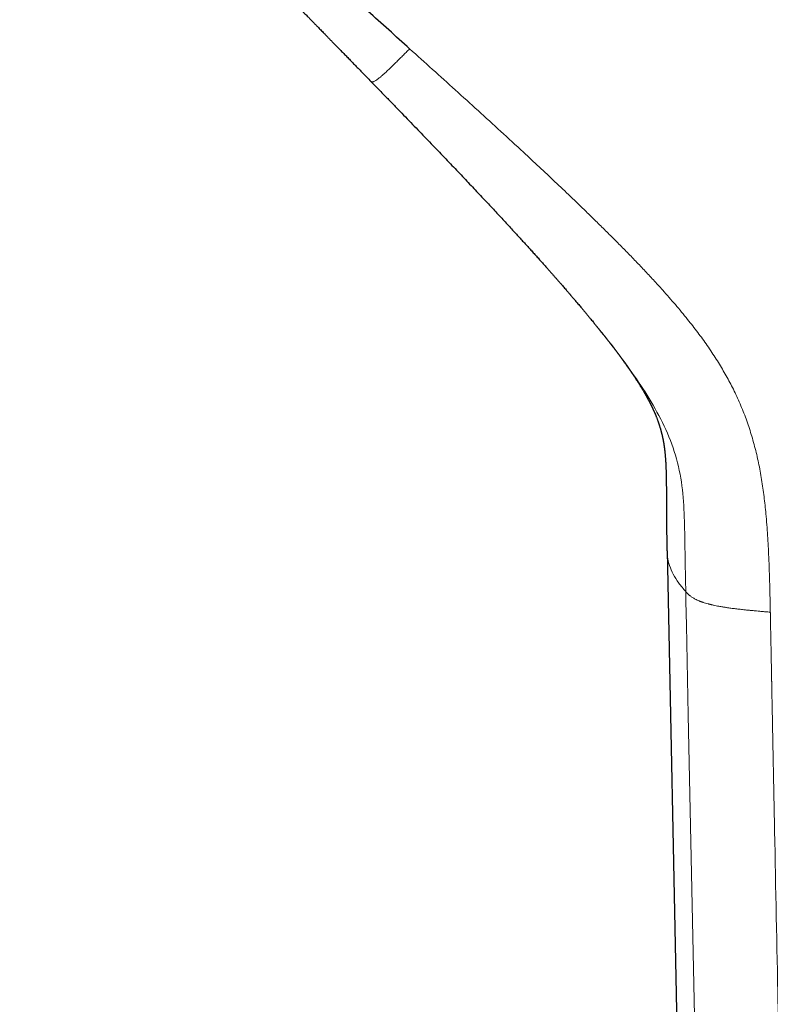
# Model space of a CAD drawing. Header units: millimetres. Extents: x 8 to 428, y 12 to 633.
# Tile 609 of 656: x 177 to 212, y 463 to 508. Entities that reach past the tile are written whole.
import ezdxf

# ---------------------------------------------------------------- set-up
doc = ezdxf.new("R2010")
doc.units = ezdxf.units.MM

msp = doc.modelspace()

# ---------------------------------------------------------------- linework, layer by layer
at = {"color": 7, "linetype": 'Continuous', "lineweight": 30}
for p, q in [((193.533, 505.406), (193.537, 505.404)), ((207.159, 483.808), (209.299, 378.566))]:
    msp.add_line(p, q, dxfattribs=at)
at = {"color": 8, "linetype": 'Continuous', "lineweight": 0, "flags": 128}
msp.add_lwpolyline([(210.18, 378.565), (209.1, 430.252), (208.474, 460.236), (208.14, 476.264), (208.054, 480.395), (208.031, 481.49), (208.025, 481.795), (208.023, 481.887), (208.022, 481.938)], dxfattribs=at)
at = {"color": 7, "linetype": 'Continuous', "lineweight": 30}
for points, knots in [([(195.315, 506.908), (194.994, 507.197), (194.352, 507.774), (193.39, 508.64), (192.43, 509.506), (191.472, 510.375), (190.518, 511.245), (189.671, 512.024), (188.932, 512.712), (188.298, 513.306), (187.668, 513.903), (187.041, 514.504), (186.418, 515.109), (185.801, 515.718), (185.241, 516.28), (184.74, 516.794), (184.295, 517.259), (183.854, 517.727), (183.419, 518.201), (182.989, 518.678), (182.596, 519.127), (182.238, 519.545), (181.915, 519.932), (181.598, 520.322), (181.286, 520.717), (180.98, 521.116), (180.685, 521.513), (180.401, 521.908), (180.128, 522.302), (179.862, 522.7), (179.604, 523.102), (179.352, 523.509), (179.109, 523.92), (178.872, 524.335), (178.639, 524.761), (178.41, 525.197), (178.185, 525.643), (177.969, 526.092), (177.76, 526.545), (177.559, 527.001), (177.432, 527.307), (177.368, 527.46)], [0, 0, 0, 0, 0.046678, 0.093358, 0.140035, 0.186703, 0.233358, 0.280003, 0.311414, 0.342826, 0.374242, 0.405664, 0.437095, 0.468531, 0.499968, 0.523309, 0.54665, 0.569991, 0.593334, 0.61668, 0.640025, 0.658366, 0.676702, 0.695034, 0.71336, 0.731682, 0.75, 0.767484, 0.784969, 0.802458, 0.819953, 0.837454, 0.85496, 0.87247, 0.889983, 0.908331, 0.926677, 0.94502, 0.963356, 0.981684, 1, 1, 1, 1]), ([(189.057, 510), (189.071, 509.986), (189.099, 509.956), (189.146, 509.908), (189.196, 509.856), (189.251, 509.8), (189.308, 509.741), (189.369, 509.678), (189.433, 509.613), (189.499, 509.545), (189.568, 509.474), (189.659, 509.38), (189.776, 509.26), (189.919, 509.113), (190.043, 508.985), (190.146, 508.88), (190.223, 508.8), (190.298, 508.724), (190.368, 508.651), (190.435, 508.583), (190.5, 508.516), (190.565, 508.449), (190.628, 508.385), (190.685, 508.327), (190.729, 508.281), (190.762, 508.247), (190.784, 508.224), (190.803, 508.205), (190.817, 508.191), (190.825, 508.182), (190.831, 508.176), (190.838, 508.169), (190.85, 508.157), (190.869, 508.138), (190.894, 508.112), (190.926, 508.079), (190.965, 508.039), (191.011, 507.992), (191.063, 507.938), (191.123, 507.877), (191.189, 507.809), (191.263, 507.734), (191.343, 507.652), (191.429, 507.563), (191.523, 507.467), (191.623, 507.364), (191.73, 507.254), (191.844, 507.138), (191.963, 507.016), (192.088, 506.888), (192.219, 506.753), (192.359, 506.61), (192.505, 506.46), (192.66, 506.301), (192.821, 506.136), (192.99, 505.964), (193.165, 505.784), (193.347, 505.598), (193.47, 505.471), (193.533, 505.406)], [0, 0, 0, 0, 0.009153, 0.01937, 0.030757, 0.042609, 0.055608, 0.069363, 0.083631, 0.098413, 0.113708, 0.129518, 0.159836, 0.191881, 0.225653, 0.243187, 0.260747, 0.277431, 0.293202, 0.308063, 0.322012, 0.337282, 0.351286, 0.364024, 0.375497, 0.381053, 0.3862, 0.390378, 0.393441, 0.39539, 0.396263, 0.397313, 0.400021, 0.404192, 0.409828, 0.416929, 0.425683, 0.435962, 0.447765, 0.461094, 0.475946, 0.492323, 0.510225, 0.529607, 0.550507, 0.572925, 0.59686, 0.622313, 0.648789, 0.676728, 0.706131, 0.736997, 0.770001, 0.804528, 0.840578, 0.878151, 0.917246, 0.957862, 1, 1, 1, 1]), ([(193.536, 505.402), (193.658, 505.277), (193.899, 505.03), (194.257, 504.661), (194.608, 504.301), (194.951, 503.947), (195.284, 503.603), (195.608, 503.268), (195.923, 502.942), (196.23, 502.623), (196.532, 502.309), (196.828, 502), (197.119, 501.696), (197.402, 501.399), (197.677, 501.11), (197.944, 500.828), (198.204, 500.553), (198.456, 500.286), (198.701, 500.026), (198.937, 499.773), (199.166, 499.528), (199.388, 499.29), (199.602, 499.06), (199.808, 498.837), (200.001, 498.627), (200.182, 498.43), (200.351, 498.246), (200.514, 498.068), (200.671, 497.896), (200.821, 497.73), (200.969, 497.567), (201.114, 497.406), (201.256, 497.248), (201.391, 497.097), (201.518, 496.955), (201.638, 496.82), (201.75, 496.694), (201.855, 496.575), (201.955, 496.462), (202.05, 496.354), (202.14, 496.251), (202.225, 496.154), (202.305, 496.062), (202.379, 495.977), (202.447, 495.899), (202.51, 495.826), (202.563, 495.765), (202.606, 495.714), (202.64, 495.675), (202.664, 495.647), (202.68, 495.629), (202.691, 495.616), (202.706, 495.599), (202.725, 495.576), (202.749, 495.549), (202.783, 495.509), (202.828, 495.456), (202.883, 495.392), (202.94, 495.325), (203, 495.254), (203.063, 495.181), (203.127, 495.105), (203.198, 495.021), (203.275, 494.929), (203.359, 494.829), (203.445, 494.725), (203.531, 494.622), (203.613, 494.523), (203.687, 494.434), (203.753, 494.353), (203.812, 494.281), (203.865, 494.216), (203.913, 494.157), (203.941, 494.122), (203.955, 494.105)], [0, 0, 0, 0, 0.034149, 0.067607, 0.100374, 0.132449, 0.163832, 0.193981, 0.223462, 0.252276, 0.280424, 0.308458, 0.335799, 0.362445, 0.388396, 0.413653, 0.438215, 0.462082, 0.485256, 0.507735, 0.529521, 0.550613, 0.571011, 0.590714, 0.609724, 0.626541, 0.642774, 0.658425, 0.673492, 0.687977, 0.701879, 0.71635, 0.730131, 0.743222, 0.755622, 0.767332, 0.778174, 0.788472, 0.798252, 0.807515, 0.816433, 0.824813, 0.832655, 0.839958, 0.846722, 0.852948, 0.858635, 0.862456, 0.865918, 0.868701, 0.869597, 0.870623, 0.872092, 0.874005, 0.876361, 0.879161, 0.884263, 0.889785, 0.895549, 0.901554, 0.907801, 0.914289, 0.921018, 0.929175, 0.937661, 0.946477, 0.955418, 0.96379, 0.971539, 0.978283, 0.984489, 0.990168, 0.995332, 1, 1, 1, 1]), ([(203.952, 494.108), (203.962, 494.096), (203.985, 494.068), (204.019, 494.025), (204.051, 493.986), (204.078, 493.952), (204.102, 493.922), (204.127, 493.891), (204.151, 493.862), (204.172, 493.835), (204.192, 493.81), (204.215, 493.781), (204.24, 493.75), (204.263, 493.72), (204.283, 493.694), (204.302, 493.672), (204.32, 493.648), (204.34, 493.622), (204.361, 493.596), (204.379, 493.573), (204.396, 493.552), (204.412, 493.531), (204.431, 493.506), (204.452, 493.48), (204.472, 493.454), (204.491, 493.43), (204.508, 493.408), (204.527, 493.383), (204.55, 493.354), (204.575, 493.321), (204.6, 493.289), (204.623, 493.259), (204.646, 493.23), (204.669, 493.198), (204.694, 493.166), (204.719, 493.134), (204.742, 493.103), (204.766, 493.072), (204.789, 493.041), (204.813, 493.009), (204.834, 492.982), (204.851, 492.958), (204.867, 492.937), (204.884, 492.915), (204.899, 492.895), (204.91, 492.88), (204.92, 492.866), (204.931, 492.852), (204.944, 492.835), (204.959, 492.814), (204.975, 492.792), (204.99, 492.772), (205.007, 492.749), (205.028, 492.72), (205.054, 492.685), (205.081, 492.649), (205.106, 492.614), (205.131, 492.579), (205.161, 492.537), (205.193, 492.493), (205.229, 492.443), (205.264, 492.395), (205.299, 492.345), (205.327, 492.305), (205.348, 492.275), (205.364, 492.254), (205.378, 492.233), (205.392, 492.213), (205.405, 492.194), (205.419, 492.174), (205.436, 492.149), (205.455, 492.122), (205.473, 492.096), (205.489, 492.073), (205.503, 492.052), (205.515, 492.034), (205.527, 492.017), (205.539, 492), (205.551, 491.981), (205.564, 491.963), (205.574, 491.947), (205.584, 491.933), (205.594, 491.918), (205.607, 491.898), (205.621, 491.877), (205.634, 491.858), (205.645, 491.841), (205.664, 491.813), (205.693, 491.769), (205.728, 491.715), (205.765, 491.659), (205.802, 491.601), (205.84, 491.541), (205.875, 491.486), (205.905, 491.439), (205.931, 491.396), (205.957, 491.354), (205.983, 491.311), (206.009, 491.269), (206.033, 491.228), (206.059, 491.184), (206.081, 491.148), (206.096, 491.123), (206.106, 491.105), (206.117, 491.085), (206.129, 491.065), (206.141, 491.045), (206.152, 491.026), (206.161, 491.009), (206.17, 490.993), (206.18, 490.977), (206.19, 490.959), (206.202, 490.938), (206.215, 490.915), (206.229, 490.889), (206.243, 490.864), (206.256, 490.84), (206.267, 490.821), (206.277, 490.802), (206.288, 490.782), (206.3, 490.76), (206.312, 490.736), (206.325, 490.712), (206.338, 490.688), (206.349, 490.667), (206.36, 490.646), (206.37, 490.626), (206.382, 490.603), (206.394, 490.579), (206.408, 490.552), (206.423, 490.522), (206.437, 490.493), (206.451, 490.465), (206.464, 490.439), (206.476, 490.413), (206.488, 490.388), (206.501, 490.362), (206.514, 490.333), (206.529, 490.302), (206.543, 490.271), (206.556, 490.241), (206.568, 490.213), (206.58, 490.188), (206.592, 490.159), (206.607, 490.125), (206.623, 490.087), (206.64, 490.046), (206.657, 490.002), (206.676, 489.957), (206.693, 489.911), (206.71, 489.866), (206.726, 489.822), (206.742, 489.779), (206.757, 489.736), (206.773, 489.689), (206.788, 489.643), (206.802, 489.601), (206.814, 489.563), (206.826, 489.527), (206.836, 489.493), (206.845, 489.463), (206.853, 489.436), (206.86, 489.411), (206.867, 489.386), (206.874, 489.361), (206.882, 489.331), (206.892, 489.296), (206.902, 489.257), (206.912, 489.218), (206.921, 489.181), (206.929, 489.145), (206.937, 489.112), (206.944, 489.08), (206.951, 489.048), (206.958, 489.016), (206.965, 488.982), (206.972, 488.948), (206.979, 488.913), (206.984, 488.886), (206.988, 488.864), (206.991, 488.849), (206.993, 488.836), (206.995, 488.825), (206.997, 488.813), (206.999, 488.799), (207.002, 488.782), (207.006, 488.76), (207.01, 488.738), (207.013, 488.716), (207.016, 488.698), (207.019, 488.679), (207.022, 488.658), (207.025, 488.636), (207.028, 488.614), (207.031, 488.595), (207.033, 488.578), (207.035, 488.564), (207.037, 488.547), (207.04, 488.528), (207.042, 488.507), (207.045, 488.486), (207.047, 488.466), (207.05, 488.447), (207.052, 488.426), (207.055, 488.4), (207.058, 488.371), (207.062, 488.338), (207.065, 488.301), (207.069, 488.264), (207.072, 488.228), (207.075, 488.193), (207.078, 488.156), (207.081, 488.118), (207.084, 488.083), (207.086, 488.053), (207.088, 488.024), (207.091, 487.993), (207.093, 487.956), (207.096, 487.911), (207.099, 487.859), (207.102, 487.805), (207.104, 487.751), (207.107, 487.701), (207.109, 487.658), (207.11, 487.619), (207.112, 487.584), (207.113, 487.545), (207.115, 487.5), (207.116, 487.453), (207.117, 487.407), (207.118, 487.366), (207.119, 487.33), (207.12, 487.299), (207.121, 487.275), (207.121, 487.257), (207.121, 487.24), (207.122, 487.22), (207.122, 487.192), (207.123, 487.157), (207.124, 487.117), (207.124, 487.076), (207.125, 487.036), (207.125, 486.997), (207.126, 486.95), (207.127, 486.895), (207.127, 486.831), (207.128, 486.78), (207.128, 486.74), (207.128, 486.715), (207.128, 486.693), (207.128, 486.668), (207.128, 486.634), (207.129, 486.589), (207.129, 486.536), (207.129, 486.473), (207.129, 486.39), (207.129, 486.288), (207.129, 486.172), (207.129, 486.06), (207.129, 485.953), (207.129, 485.849), (207.13, 485.764), (207.13, 485.696), (207.13, 485.649), (207.13, 485.612), (207.13, 485.586), (207.131, 485.568), (207.131, 485.557), (207.131, 485.548), (207.131, 485.539), (207.131, 485.526), (207.131, 485.507), (207.131, 485.478), (207.131, 485.439), (207.132, 485.388), (207.132, 485.327), (207.133, 485.258), (207.134, 485.18), (207.135, 485.093), (207.136, 484.997), (207.138, 484.891), (207.14, 484.777), (207.142, 484.648), (207.144, 484.506), (207.147, 484.348), (207.15, 484.179), (207.154, 483.998), (207.157, 483.874), (207.158, 483.81)], [0, 0, 0, 0, 0.003598, 0.008059, 0.012355, 0.014948, 0.01781, 0.02098, 0.023905, 0.026247, 0.028589, 0.031344, 0.034532, 0.037539, 0.040021, 0.041877, 0.044123, 0.046764, 0.049411, 0.051663, 0.053526, 0.055475, 0.05782, 0.060542, 0.063157, 0.065417, 0.067413, 0.069707, 0.072476, 0.07605, 0.079108, 0.081917, 0.084773, 0.087767, 0.091033, 0.094301, 0.097273, 0.100034, 0.103317, 0.106456, 0.109459, 0.111295, 0.113393, 0.11572, 0.117743, 0.119267, 0.120379, 0.121675, 0.123446, 0.125577, 0.127829, 0.129864, 0.131679, 0.134625, 0.13824, 0.142087, 0.145593, 0.148579, 0.152402, 0.158126, 0.161877, 0.16741, 0.172515, 0.177082, 0.179351, 0.181581, 0.18374, 0.185725, 0.18752, 0.189555, 0.192066, 0.195166, 0.197907, 0.200231, 0.202334, 0.204334, 0.20584, 0.207633, 0.209713, 0.211707, 0.213355, 0.214684, 0.216207, 0.218332, 0.220773, 0.222876, 0.224571, 0.226087, 0.231981, 0.238544, 0.24327, 0.250334, 0.257374, 0.262974, 0.268562, 0.272909, 0.277086, 0.282697, 0.287172, 0.291249, 0.296648, 0.301528, 0.303442, 0.305396, 0.307598, 0.310142, 0.312423, 0.314757, 0.316719, 0.318296, 0.320355, 0.322435, 0.324864, 0.327744, 0.330886, 0.334322, 0.33706, 0.339344, 0.341638, 0.344096, 0.346824, 0.349811, 0.353068, 0.356112, 0.358864, 0.36125, 0.364092, 0.366979, 0.370047, 0.373636, 0.377699, 0.381724, 0.385307, 0.388982, 0.392437, 0.395894, 0.399411, 0.403459, 0.407928, 0.41223, 0.416482, 0.420466, 0.424091, 0.427483, 0.433001, 0.438559, 0.444396, 0.451041, 0.457805, 0.464578, 0.471002, 0.477264, 0.483402, 0.489535, 0.495967, 0.503324, 0.50866, 0.513995, 0.519131, 0.523763, 0.528139, 0.531565, 0.534991, 0.538422, 0.54189, 0.545666, 0.550892, 0.556239, 0.561583, 0.566839, 0.571688, 0.576085, 0.580465, 0.58476, 0.589058, 0.593504, 0.598456, 0.603035, 0.607663, 0.609586, 0.611594, 0.613405, 0.6146, 0.615741, 0.617658, 0.620383, 0.623317, 0.62637, 0.629192, 0.631358, 0.633458, 0.635985, 0.638798, 0.641426, 0.643746, 0.645637, 0.64712, 0.64887, 0.651098, 0.653494, 0.655976, 0.658085, 0.660037, 0.662018, 0.664933, 0.668037, 0.671424, 0.675181, 0.678913, 0.682335, 0.685572, 0.68904, 0.692663, 0.695911, 0.6987, 0.701063, 0.703613, 0.706782, 0.710803, 0.715225, 0.719931, 0.72437, 0.72841, 0.732008, 0.734687, 0.737441, 0.740346, 0.743781, 0.747545, 0.751147, 0.754038, 0.756762, 0.759069, 0.760921, 0.762056, 0.763148, 0.764611, 0.766454, 0.769141, 0.772153, 0.77509, 0.777943, 0.780712, 0.783396, 0.788065, 0.792523, 0.796774, 0.79896, 0.800732, 0.802095, 0.803483, 0.80597, 0.809051, 0.812726, 0.816997, 0.821861, 0.829961, 0.837932, 0.845607, 0.852988, 0.860076, 0.866872, 0.870605, 0.873961, 0.876638, 0.878201, 0.879382, 0.880182, 0.880608, 0.881136, 0.882051, 0.883354, 0.885045, 0.887901, 0.891445, 0.895677, 0.900386, 0.905728, 0.911702, 0.918308, 0.925545, 0.933415, 0.941916, 0.951997, 0.962845, 0.974459, 0.986843, 1, 1, 1, 1])]:
    msp.add_open_spline(points, degree=3, knots=knots, dxfattribs=at)
at = {"color": 8, "linetype": 'Continuous', "lineweight": 0}
for points, knots in [([(193.537, 505.404), (193.543, 505.398), (193.556, 505.386), (193.584, 505.378), (193.621, 505.381), (193.667, 505.398), (193.729, 505.43), (193.81, 505.483), (193.913, 505.562), (194.024, 505.655), (194.157, 505.772), (194.312, 505.916), (194.491, 506.088), (194.665, 506.259), (194.831, 506.423), (194.986, 506.579), (195.148, 506.741), (195.259, 506.852), (195.315, 506.908)], [0, 0, 0, 0, 0.036348, 0.080085, 0.123775, 0.16755, 0.211426, 0.277233, 0.342951, 0.408677, 0.474393, 0.562021, 0.64964, 0.737224, 0.802872, 0.868512, 0.93424, 1, 1, 1, 1]), ([(211.913, 480.995), (211.909, 481.206), (211.9, 481.628), (211.885, 482.262), (211.866, 482.895), (211.844, 483.483), (211.818, 484.025), (211.789, 484.522), (211.754, 485.018), (211.715, 485.481), (211.672, 485.91), (211.626, 486.305), (211.574, 486.699), (211.514, 487.091), (211.446, 487.479), (211.371, 487.863), (211.287, 488.242), (211.194, 488.619), (211.092, 488.988), (210.982, 489.351), (210.863, 489.705), (210.735, 490.057), (210.596, 490.404), (210.448, 490.748), (210.294, 491.081), (210.133, 491.404), (209.968, 491.716), (209.795, 492.025), (209.616, 492.329), (209.425, 492.636), (209.224, 492.944), (209.013, 493.255), (208.795, 493.561), (208.572, 493.863), (208.343, 494.162), (208.096, 494.474), (207.83, 494.8), (207.545, 495.139), (207.255, 495.474), (206.919, 495.853), (206.536, 496.274), (206.105, 496.735), (205.668, 497.192), (205.227, 497.644), (204.783, 498.094), (204.336, 498.54), (203.886, 498.983), (203.348, 499.508), (202.719, 500.113), (202, 500.796), (201.277, 501.475), (200.447, 502.247), (199.51, 503.11), (198.464, 504.064), (197.416, 505.015), (196.366, 505.962), (195.665, 506.593), (195.315, 506.908)], [0, 0, 0, 0, 0.0196, 0.039199, 0.058798, 0.0784, 0.0938, 0.109199, 0.124599, 0.14, 0.152321, 0.164641, 0.176959, 0.189278, 0.2016, 0.2137, 0.225799, 0.237899, 0.25, 0.261666, 0.27333, 0.284997, 0.296664, 0.308331, 0.319998, 0.330997, 0.341996, 0.352997, 0.363997, 0.374997, 0.386663, 0.398328, 0.409995, 0.421663, 0.433331, 0.444996, 0.458746, 0.472496, 0.486247, 0.499998, 0.519597, 0.539196, 0.558796, 0.578396, 0.597997, 0.617598, 0.637198, 0.656797, 0.687597, 0.718397, 0.749198, 0.779998, 0.823998, 0.867998, 0.911999, 0.955999, 1, 1, 1, 1]), ([(203.95, 494.107), (204.012, 494.031), (204.378, 493.587), (205.022, 492.75), (205.862, 491.583), (206.63, 490.365), (207.28, 489.077), (207.727, 487.7), (207.926, 486.267), (207.977, 484.824), (207.992, 483.381), (208.012, 482.419), (208.022, 481.938)], [0, 0, 0, 0, 0.02217, 0.130851, 0.239527, 0.348187, 0.456801, 0.565374, 0.67396, 0.78263, 0.891313, 1, 1, 1, 1]), ([(208.022, 481.938), (207.908, 482.07), (207.682, 482.335), (207.437, 482.735), (207.265, 483.138), (207.173, 483.497), (207.169, 483.723), (207.168, 483.811)], [0, 0, 0, 0, 0.214959, 0.429973, 0.645041, 0.860163, 1, 1, 1, 1]), ([(208.022, 481.938), (208.033, 481.926), (208.053, 481.904), (208.084, 481.872), (208.114, 481.842), (208.142, 481.815), (208.169, 481.791), (208.197, 481.766), (208.248, 481.725), (208.329, 481.667), (208.435, 481.604), (208.54, 481.552), (208.614, 481.52), (208.669, 481.498), (208.698, 481.486), (208.728, 481.475), (208.759, 481.464), (208.791, 481.453), (208.846, 481.434), (208.93, 481.408), (209.02, 481.383), (209.088, 481.365), (209.128, 481.355), (209.169, 481.345), (209.212, 481.334), (209.258, 481.324), (209.329, 481.308), (209.422, 481.289), (209.534, 481.267), (209.635, 481.248), (209.723, 481.234), (209.797, 481.222), (209.869, 481.211), (209.951, 481.199), (210.086, 481.18), (210.262, 481.156), (210.477, 481.131), (210.676, 481.109), (210.863, 481.089), (211.036, 481.072), (211.198, 481.057), (211.357, 481.042), (211.519, 481.027), (211.707, 481.012), (211.842, 481.001), (211.913, 480.995)], [0, 0, 0, 0, 0.024495, 0.047168, 0.068015, 0.087033, 0.104222, 0.119585, 0.13831, 0.192563, 0.24473, 0.278071, 0.312409, 0.321577, 0.330819, 0.340137, 0.349532, 0.359007, 0.368563, 0.396411, 0.428963, 0.438284, 0.447942, 0.457938, 0.468278, 0.478963, 0.489999, 0.517442, 0.541951, 0.563459, 0.581907, 0.597243, 0.609424, 0.626427, 0.647389, 0.690068, 0.730962, 0.772079, 0.804333, 0.836954, 0.869912, 0.895346, 0.925391, 0.960278, 1, 1, 1, 1]), ([(211.913, 480.995), (211.914, 480.983), (211.914, 480.957), (211.915, 480.912), (211.916, 480.857), (211.917, 480.793), (211.919, 480.718), (211.921, 480.634), (211.922, 480.543), (211.924, 480.446), (211.926, 480.343), (211.928, 480.231), (211.931, 480.112), (211.933, 479.984), (211.936, 479.847), (211.939, 479.703), (211.942, 479.55), (211.945, 479.389), (211.948, 479.22), (211.952, 479.042), (211.955, 478.864), (211.959, 478.686), (211.962, 478.51), (211.965, 478.369), (211.967, 478.266), (211.968, 478.204), (211.969, 478.139), (211.97, 478.075), (211.972, 478.013), (211.973, 477.956), (211.974, 477.901), (211.975, 477.856), (211.975, 477.82), (211.976, 477.794), (211.976, 477.771), (211.977, 477.749), (211.977, 477.727), (211.978, 477.678), (211.98, 477.573), (211.984, 477.363), (211.991, 476.984), (212.001, 476.485), (212.012, 475.914), (212.025, 475.25), (212.04, 474.475), (212.058, 473.587), (212.075, 472.702), (212.093, 471.816), (212.156, 468.59), (212.219, 465.399), (212.276, 462.485), (212.282, 462.188), (212.283, 462.131), (212.284, 462.074), (212.285, 462.015), (212.287, 461.952), (212.288, 461.897), (212.289, 461.855), (212.289, 461.829), (212.289, 461.811), (212.29, 461.799), (212.29, 461.779), (212.291, 461.735), (212.292, 461.663), (212.294, 461.571), (212.296, 461.468), (212.298, 461.355), (212.301, 461.232), (212.303, 461.099), (212.306, 460.956), (212.309, 460.803), (212.312, 460.639), (212.316, 460.466), (212.319, 460.285), (212.323, 460.094), (212.327, 459.894), (212.331, 459.682), (212.335, 459.46), (212.34, 459.226), (212.345, 458.981), (212.35, 458.727), (212.355, 458.464), (212.36, 458.192), (212.366, 457.913), (212.371, 457.623), (212.377, 457.324), (212.383, 457.015), (212.39, 456.696), (212.396, 456.367), (212.401, 456.122), (212.404, 455.964), (212.405, 455.896), (212.407, 455.827), (212.408, 455.757), (212.409, 455.692), (212.41, 455.633), (212.411, 455.581), (212.412, 455.531), (212.413, 455.485), (212.414, 455.446), (212.415, 455.376), (212.418, 455.273), (212.427, 454.79), (212.443, 453.962), (212.466, 452.785), (212.489, 451.601), (212.513, 450.409), (212.537, 449.185), (212.561, 447.928), (212.587, 446.638), (212.612, 445.34), (212.638, 444.033), (212.664, 442.717), (212.688, 441.488), (212.71, 440.347), (212.731, 439.296), (212.751, 438.238), (212.772, 437.175), (212.793, 436.106), (212.816, 434.957), (212.84, 433.728), (212.865, 432.423), (212.891, 431.116), (212.916, 429.812), (212.944, 428.38), (212.975, 426.823), (213.008, 425.141), (213.04, 423.484), (213.072, 421.852), (213.103, 420.246), (213.135, 418.648), (213.166, 417.06), (213.196, 415.491), (213.227, 413.94), (213.257, 412.407), (213.286, 410.883), (213.317, 409.308), (213.349, 407.683), (213.373, 406.465), (213.387, 405.713), (213.393, 405.423), (213.399, 405.135), (213.404, 404.845), (213.41, 404.571), (213.415, 404.313), (213.419, 404.071), (213.424, 403.828), (213.429, 403.584), (213.443, 402.874), (213.466, 401.7), (213.498, 400.062), (213.532, 398.282), (213.57, 396.362), (213.61, 394.301), (213.64, 392.773), (213.658, 391.861), (213.662, 391.628), (213.664, 391.547), (213.664, 391.531), (213.664, 391.517), (213.665, 391.502), (213.665, 391.484), (213.665, 391.462), (213.666, 391.438), (213.666, 391.411), (213.667, 391.383), (213.67, 391.227), (213.676, 390.943), (213.684, 390.535), (213.692, 390.124), (213.7, 389.71), (213.708, 389.296), (213.716, 388.889), (213.723, 388.49), (213.731, 388.084), (213.739, 387.672), (213.747, 387.255), (213.755, 386.847), (213.763, 386.449), (213.771, 386.061), (213.778, 385.683), (213.785, 385.315), (213.792, 384.962), (213.799, 384.625), (213.805, 384.302), (213.811, 383.989), (213.817, 383.684), (213.823, 383.388), (213.828, 383.106), (213.833, 382.838), (213.838, 382.583), (213.843, 382.336), (213.848, 382.097), (213.853, 381.858), (213.857, 381.619), (213.862, 381.38), (213.866, 381.151), (213.871, 380.932), (213.875, 380.723), (213.879, 380.524), (213.882, 380.334), (213.886, 380.154), (213.889, 379.985), (213.892, 379.825), (213.895, 379.674), (213.898, 379.534), (213.9, 379.404), (213.903, 379.283), (213.905, 379.172), (213.907, 379.07), (213.909, 378.976), (213.911, 378.892), (213.912, 378.818), (213.913, 378.755), (213.914, 378.703), (213.915, 378.672), (213.915, 378.658)], [0, 0, 0, 0, 0.000341, 0.000779, 0.001313, 0.001943, 0.002669, 0.003491, 0.00441, 0.005337, 0.006345, 0.007433, 0.008603, 0.009853, 0.011184, 0.012596, 0.014089, 0.015663, 0.017318, 0.019053, 0.02087, 0.022535, 0.024263, 0.026054, 0.026659, 0.02727, 0.027889, 0.028565, 0.029136, 0.029708, 0.030251, 0.030733, 0.031043, 0.031285, 0.0315, 0.031715, 0.031931, 0.032147, 0.033167, 0.034999, 0.038299, 0.044265, 0.04964, 0.055029, 0.063728, 0.072382, 0.081036, 0.089691, 0.098345, 0.175616, 0.183215, 0.183772, 0.18433, 0.184887, 0.185444, 0.186057, 0.186731, 0.187051, 0.187309, 0.187479, 0.187575, 0.187671, 0.188065, 0.188869, 0.189772, 0.190774, 0.191876, 0.193077, 0.194378, 0.195779, 0.197278, 0.198877, 0.200576, 0.202341, 0.204202, 0.206158, 0.208211, 0.2104, 0.212688, 0.215075, 0.217562, 0.220148, 0.222785, 0.225518, 0.228347, 0.231271, 0.234292, 0.237408, 0.240621, 0.243929, 0.244592, 0.24526, 0.245931, 0.246605, 0.247317, 0.247823, 0.248336, 0.248833, 0.24929, 0.249684, 0.249991, 0.251348, 0.252705, 0.264128, 0.275627, 0.2872, 0.298849, 0.310574, 0.323091, 0.335693, 0.348379, 0.36115, 0.374006, 0.386947, 0.397173, 0.407453, 0.417784, 0.428168, 0.438608, 0.449133, 0.461852, 0.474627, 0.487412, 0.500162, 0.512851, 0.529383, 0.54582, 0.56216, 0.57795, 0.593649, 0.609258, 0.624776, 0.640204, 0.655268, 0.670244, 0.685134, 0.699936, 0.71641, 0.732775, 0.735643, 0.738471, 0.741274, 0.744093, 0.746966, 0.749288, 0.751666, 0.754047, 0.756427, 0.758805, 0.774863, 0.790866, 0.806815, 0.827035, 0.847167, 0.867212, 0.871846, 0.873884, 0.874062, 0.874211, 0.874338, 0.874478, 0.874662, 0.874861, 0.875116, 0.875383, 0.87565, 0.875916, 0.879976, 0.883967, 0.887892, 0.892023, 0.896076, 0.900052, 0.903952, 0.907774, 0.911948, 0.916027, 0.92001, 0.923896, 0.927686, 0.931381, 0.934979, 0.938481, 0.94172, 0.944873, 0.947938, 0.950917, 0.95381, 0.956615, 0.959181, 0.961669, 0.96408, 0.966415, 0.968672, 0.9711, 0.973432, 0.975668, 0.977808, 0.979852, 0.9818, 0.983651, 0.985407, 0.987067, 0.98863, 0.990098, 0.991469, 0.992745, 0.993924, 0.995007, 0.995994, 0.996925, 0.997751, 0.998472, 0.999086, 0.999596, 1, 1, 1, 1])]:
    msp.add_open_spline(points, degree=3, knots=knots, dxfattribs=at)

doc.saveas('drawing.dxf')
